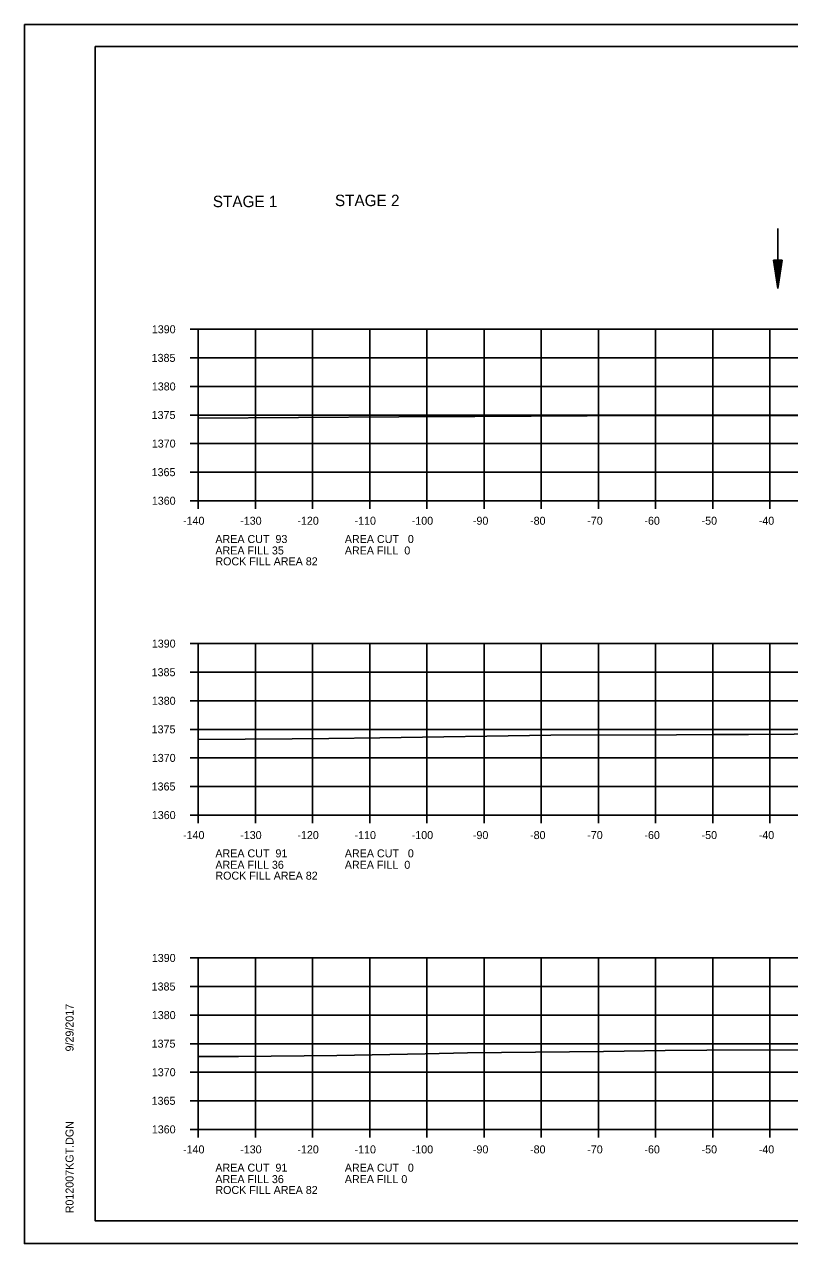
# Model space of a CAD drawing. Extents: x 1374311 to 1383814, y 384102 to 406278.
# Drawn here: x 1382550.5 to 1382684.3, y 385759.2 to 385972.6 of the extents above; entities that cross this region are included whole.
import ezdxf

# ---------------------------------------------------------------- set-up
doc = ezdxf.new("R2010")
doc.units = 0
for name, color, linetype in [('R_Axis', 7, 'Continuous'), ('R_Axis Annot', 7, 'Continuous'), ('R_Border', 7, 'Continuous'), ('R_Draft', 7, 'Continuous'), ('R_Exist Surface', 7, 'Continuous'), ('R_Grid', 7, 'Continuous'), ('R_No Plot', 7, 'Continuous'), ('R_Water', 7, 'Continuous')]:
    doc.layers.add(name, color=color, linetype=linetype)

msp = doc.modelspace()

# ---------------------------------------------------------------- linework, layer by layer
at = {"layer": 'R_Axis'}
for p, q in [((1382579.46, 385919.23), (1382580.86, 385919.23)), ((1382580.86, 385889.23), (1382580.86, 385919.23)), ((1382579.46, 385914.23), (1382580.86, 385914.23)), ((1382579.46, 385909.23), (1382580.86, 385909.23)), ((1382579.46, 385904.23), (1382580.86, 385904.23)), ((1382579.46, 385899.23), (1382580.86, 385899.23)), ((1382579.46, 385894.23), (1382580.86, 385894.23)), ((1382579.46, 385889.23), (1382580.86, 385889.23)), ((1382580.86, 385889.23), (1382860.86, 385889.23)), ((1382580.86, 385887.83), (1382580.86, 385889.23)), ((1382590.86, 385887.83), (1382590.86, 385889.23)), ((1382600.86, 385887.83), (1382600.86, 385889.23)), ((1382610.86, 385887.83), (1382610.86, 385889.23)), ((1382620.86, 385887.83), (1382620.86, 385889.23)), ((1382630.86, 385887.83), (1382630.86, 385889.23)), ((1382640.86, 385887.83), (1382640.86, 385889.23)), ((1382650.86, 385887.83), (1382650.86, 385889.23)), ((1382660.86, 385887.83), (1382660.86, 385889.23)), ((1382670.86, 385887.83), (1382670.86, 385889.23)), ((1382680.86, 385887.83), (1382680.86, 385889.23)), ((1382579.46, 385864.23), (1382580.86, 385864.23)), ((1382580.86, 385834.23), (1382580.86, 385864.23)), ((1382579.46, 385859.23), (1382580.86, 385859.23)), ((1382579.46, 385854.23), (1382580.86, 385854.23)), ((1382579.46, 385849.23), (1382580.86, 385849.23)), ((1382579.46, 385844.23), (1382580.86, 385844.23)), ((1382579.46, 385839.23), (1382580.86, 385839.23)), ((1382579.46, 385834.23), (1382580.86, 385834.23)), ((1382580.86, 385834.23), (1382860.86, 385834.23)), ((1382580.86, 385832.83), (1382580.86, 385834.23)), ((1382590.86, 385832.83), (1382590.86, 385834.23)), ((1382600.86, 385832.83), (1382600.86, 385834.23)), ((1382610.86, 385832.83), (1382610.86, 385834.23)), ((1382620.86, 385832.83), (1382620.86, 385834.23)), ((1382630.86, 385832.83), (1382630.86, 385834.23)), ((1382640.86, 385832.83), (1382640.86, 385834.23)), ((1382650.86, 385832.83), (1382650.86, 385834.23)), ((1382660.86, 385832.83), (1382660.86, 385834.23)), ((1382670.86, 385832.83), (1382670.86, 385834.23)), ((1382680.86, 385832.83), (1382680.86, 385834.23)), ((1382579.46, 385809.23), (1382580.86, 385809.23)), ((1382580.86, 385779.23), (1382580.86, 385809.23)), ((1382579.46, 385804.23), (1382580.86, 385804.23)), ((1382579.46, 385799.23), (1382580.86, 385799.23)), ((1382579.46, 385794.23), (1382580.86, 385794.23)), ((1382579.46, 385789.23), (1382580.86, 385789.23)), ((1382579.46, 385784.23), (1382580.86, 385784.23)), ((1382579.46, 385779.23), (1382580.86, 385779.23)), ((1382580.86, 385779.23), (1382860.86, 385779.23)), ((1382580.86, 385777.83), (1382580.86, 385779.23)), ((1382590.86, 385777.83), (1382590.86, 385779.23)), ((1382600.86, 385777.83), (1382600.86, 385779.23)), ((1382610.86, 385777.83), (1382610.86, 385779.23)), ((1382620.86, 385777.83), (1382620.86, 385779.23)), ((1382630.86, 385777.83), (1382630.86, 385779.23)), ((1382640.86, 385777.83), (1382640.86, 385779.23)), ((1382650.86, 385777.83), (1382650.86, 385779.23)), ((1382660.86, 385777.83), (1382660.86, 385779.23)), ((1382670.86, 385777.83), (1382670.86, 385779.23)), ((1382680.86, 385777.83), (1382680.86, 385779.23))]:
    msp.add_line(p, q, dxfattribs=at)
at = {"layer": 'R_Border'}
for p, q in [((1382562.86, 385968.69), (1382879.04, 385968.69)), ((1382562.86, 385763.23), (1382562.86, 385968.69)), ((1382562.86, 385763.23), (1382562.86, 385763.23)), ((1382879.04, 385763.23), (1382562.86, 385763.23))]:
    msp.add_line(p, q, dxfattribs=at)
at = {"layer": 'R_Draft'}
for p, q in [((1382681.48, 385931.35), (1382682.23, 385926.35)), ((1382682.98, 385931.35), (1382681.48, 385931.35)), ((1382681.61, 385931.35), (1382682.23, 385927.18)), ((1382681.74, 385931.35), (1382682.23, 385928.04)), ((1382681.86, 385931.35), (1382682.23, 385928.88)), ((1382681.99, 385931.35), (1382682.23, 385929.72)), ((1382682.12, 385931.35), (1382682.23, 385930.56)), ((1382682.98, 385931.35), (1382682.23, 385926.35)), ((1382682.48, 385931.35), (1382682.23, 385929.72)), ((1382682.73, 385931.35), (1382682.23, 385928.04)), ((1382682.86, 385931.35), (1382682.23, 385927.18)), ((1382682.61, 385931.35), (1382682.23, 385928.88)), ((1382682.35, 385931.35), (1382682.23, 385930.56))]:
    msp.add_line(p, q, dxfattribs=at)
at = {"layer": 'R_Exist Surface'}
for points in [[(1382580.86, 385903.7), (1382615.93, 385903.9), (1382625.67, 385903.95), (1382629.26, 385903.98), (1382658.76, 385904.12), (1382683.51, 385904.13), (1382688.85, 385904.12)], [(1382580.86, 385847.45), (1382597.28, 385847.59), (1382603.7, 385847.63), (1382612.63, 385847.72), (1382642.55, 385848.19), (1382664.51, 385848.27), (1382670.88, 385848.31), (1382677.08, 385848.33), (1382701.06, 385848.53)], [(1382580.86, 385791.97), (1382587.92, 385791.99), (1382605.1, 385792.14), (1382620.55, 385792.44), (1382627.93, 385792.61), (1382651.75, 385792.87), (1382662.55, 385793.04), (1382669.83, 385793.07), (1382689.09, 385793.14)]]:
    msp.add_lwpolyline(points, dxfattribs=at)
at = {"layer": 'R_Grid'}
for p, q in [((1382580.86, 385919.23), (1382860.86, 385919.23)), ((1382580.86, 385889.23), (1382580.86, 385919.23)), ((1382590.86, 385889.23), (1382590.86, 385919.23)), ((1382600.86, 385889.23), (1382600.86, 385919.23)), ((1382610.86, 385889.23), (1382610.86, 385919.23)), ((1382620.86, 385889.23), (1382620.86, 385919.23)), ((1382630.86, 385889.23), (1382630.86, 385919.23)), ((1382640.86, 385889.23), (1382640.86, 385919.23)), ((1382650.86, 385889.23), (1382650.86, 385919.23)), ((1382660.86, 385889.23), (1382660.86, 385919.23)), ((1382670.86, 385889.23), (1382670.86, 385919.23)), ((1382680.86, 385889.23), (1382680.86, 385919.23)), ((1382580.86, 385914.23), (1382860.86, 385914.23)), ((1382580.86, 385909.23), (1382860.86, 385909.23)), ((1382580.86, 385904.23), (1382860.86, 385904.23)), ((1382580.86, 385899.23), (1382860.86, 385899.23)), ((1382580.86, 385894.23), (1382860.86, 385894.23)), ((1382580.86, 385889.23), (1382860.86, 385889.23)), ((1382580.86, 385864.23), (1382860.86, 385864.23)), ((1382580.86, 385834.23), (1382580.86, 385864.23)), ((1382590.86, 385834.23), (1382590.86, 385864.23)), ((1382600.86, 385834.23), (1382600.86, 385864.23)), ((1382610.86, 385834.23), (1382610.86, 385864.23)), ((1382620.86, 385834.23), (1382620.86, 385864.23)), ((1382630.86, 385834.23), (1382630.86, 385864.23)), ((1382640.86, 385834.23), (1382640.86, 385864.23)), ((1382650.86, 385834.23), (1382650.86, 385864.23)), ((1382660.86, 385834.23), (1382660.86, 385864.23)), ((1382670.86, 385834.23), (1382670.86, 385864.23)), ((1382680.86, 385834.23), (1382680.86, 385864.23)), ((1382580.86, 385859.23), (1382860.86, 385859.23)), ((1382580.86, 385854.23), (1382860.86, 385854.23)), ((1382580.86, 385849.23), (1382860.86, 385849.23)), ((1382580.86, 385844.23), (1382860.86, 385844.23)), ((1382580.86, 385839.23), (1382860.86, 385839.23)), ((1382580.86, 385834.23), (1382860.86, 385834.23)), ((1382580.86, 385809.23), (1382860.86, 385809.23)), ((1382580.86, 385779.23), (1382580.86, 385809.23)), ((1382590.86, 385779.23), (1382590.86, 385809.23)), ((1382600.86, 385779.23), (1382600.86, 385809.23)), ((1382610.86, 385779.23), (1382610.86, 385809.23)), ((1382620.86, 385779.23), (1382620.86, 385809.23)), ((1382630.86, 385779.23), (1382630.86, 385809.23)), ((1382640.86, 385779.23), (1382640.86, 385809.23)), ((1382650.86, 385779.23), (1382650.86, 385809.23)), ((1382660.86, 385779.23), (1382660.86, 385809.23)), ((1382670.86, 385779.23), (1382670.86, 385809.23)), ((1382680.86, 385779.23), (1382680.86, 385809.23)), ((1382580.86, 385804.23), (1382860.86, 385804.23)), ((1382580.86, 385799.23), (1382860.86, 385799.23)), ((1382580.86, 385794.23), (1382860.86, 385794.23)), ((1382580.86, 385789.23), (1382860.86, 385789.23)), ((1382580.86, 385784.23), (1382860.86, 385784.23)), ((1382580.86, 385779.23), (1382860.86, 385779.23))]:
    msp.add_line(p, q, dxfattribs=at)
at = {"layer": 'R_No Plot'}
for p, q in [((1382550.46, 385972.58), (1382883.79, 385972.58)), ((1382550.46, 385759.25), (1382883.79, 385759.25))]:
    msp.add_line(p, q, dxfattribs=at)
for points in [[(1382550.45, 385972.58), (1382883.79, 385972.58), (1382883.79, 385759.24), (1382550.45, 385759.24)], [(1382796.78, 385968.69), (1382796.78, 385958.81), (1382832.51, 385958.81), (1382832.51, 385955.89), (1382855.71, 385955.89), (1382855.71, 385932.67), (1382879.04, 385932.67), (1382879.04, 385763.23), (1382562.86, 385763.23), (1382562.86, 385968.69)]]:
    msp.add_lwpolyline(points, close=True, dxfattribs=at)
at = {"layer": 'R_Water'}
msp.add_line((1382682.23, 385936.85), (1382682.23, 385926.35), dxfattribs=at)

# ---------------------------------------------------------------- texts
at = {"layer": 'R_Axis Annot'}
for s, p in [('1390', (1382572.74, 385918.53)), ('1385', (1382572.71, 385913.53)), ('1380', (1382572.74, 385908.53)), ('1375', (1382572.71, 385903.53)), ('1370', (1382572.74, 385898.53)), ('1365', (1382572.71, 385893.53)), ('1360', (1382572.74, 385888.53)), ('-140', (1382578.2, 385885.03)), ('-130', (1382588.2, 385885.03)), ('-120', (1382598.2, 385885.03)), ('-110', (1382608.2, 385885.03)), ('-100', (1382618.2, 385885.03)), ('-90', (1382628.9, 385885.03)), ('-80', (1382638.9, 385885.03)), ('-70', (1382648.9, 385885.03)), ('-60', (1382658.9, 385885.03)), ('-50', (1382668.9, 385885.03)), ('-40', (1382678.9, 385885.03)), ('AREA CUT  93', (1382583.86, 385881.83)), ('AREA CUT   0', (1382606.5, 385881.83)), ('AREA FILL 35', (1382583.86, 385879.83)), ('AREA FILL  0', (1382606.5, 385879.83)), ('ROCK FILL AREA 82', (1382583.86, 385877.93)), ('1390', (1382572.74, 385863.53)), ('1385', (1382572.71, 385858.53)), ('1380', (1382572.74, 385853.53)), ('1375', (1382572.71, 385848.53)), ('1370', (1382572.74, 385843.53)), ('1365', (1382572.71, 385838.53)), ('1360', (1382572.74, 385833.53)), ('-140', (1382578.2, 385830.03)), ('-130', (1382588.2, 385830.03)), ('-120', (1382598.2, 385830.03)), ('-110', (1382608.2, 385830.03)), ('-100', (1382618.2, 385830.03)), ('-90', (1382628.9, 385830.03)), ('-80', (1382638.9, 385830.03)), ('-70', (1382648.9, 385830.03)), ('-60', (1382658.9, 385830.03)), ('-50', (1382668.9, 385830.03)), ('-40', (1382678.9, 385830.03)), ('AREA CUT  91', (1382583.86, 385826.83)), ('AREA CUT   0', (1382606.5, 385826.83)), ('AREA FILL 36', (1382583.86, 385824.83)), ('AREA FILL  0', (1382606.5, 385824.83)), ('ROCK FILL AREA 82', (1382583.86, 385822.93)), ('1390', (1382572.74, 385808.53)), ('1385', (1382572.71, 385803.53)), ('1380', (1382572.74, 385798.53)), ('1375', (1382572.71, 385793.53)), ('1370', (1382572.74, 385788.53)), ('1365', (1382572.71, 385783.53)), ('1360', (1382572.74, 385778.53)), ('-140', (1382578.2, 385775.03)), ('-130', (1382588.2, 385775.03)), ('-120', (1382598.2, 385775.03)), ('-110', (1382608.2, 385775.03)), ('-100', (1382618.2, 385775.03)), ('-90', (1382628.9, 385775.03)), ('-80', (1382638.9, 385775.03)), ('-70', (1382648.9, 385775.03)), ('-60', (1382658.9, 385775.03)), ('-50', (1382668.9, 385775.03)), ('-40', (1382678.9, 385775.03)), ('AREA CUT  91', (1382583.86, 385771.83)), ('AREA CUT   0', (1382606.5, 385771.83)), ('AREA FILL 36', (1382583.86, 385769.83)), ('AREA FILL 0', (1382606.5, 385769.83)), ('ROCK FILL AREA 82', (1382583.86, 385767.93))]:
    msp.add_text(s, height=1.4, dxfattribs=at).set_placement(p)
at = {"layer": 'R_Border'}
for s, p in [('9/29/2017', (1382559.05, 385792.87)), ('R012007KGT.DGN', (1382559.05, 385764.55))]:
    msp.add_text(s, height=1.4, rotation=90, dxfattribs=at).set_placement(p)
at = {"layer": 'R_Water'}
for s, p in [('STAGE 2', (1382604.77, 385940.78)), ('STAGE 1', (1382583.41, 385940.6))]:
    msp.add_text(s, height=2, dxfattribs=at).set_placement(p)

doc.saveas('drawing.dxf')
